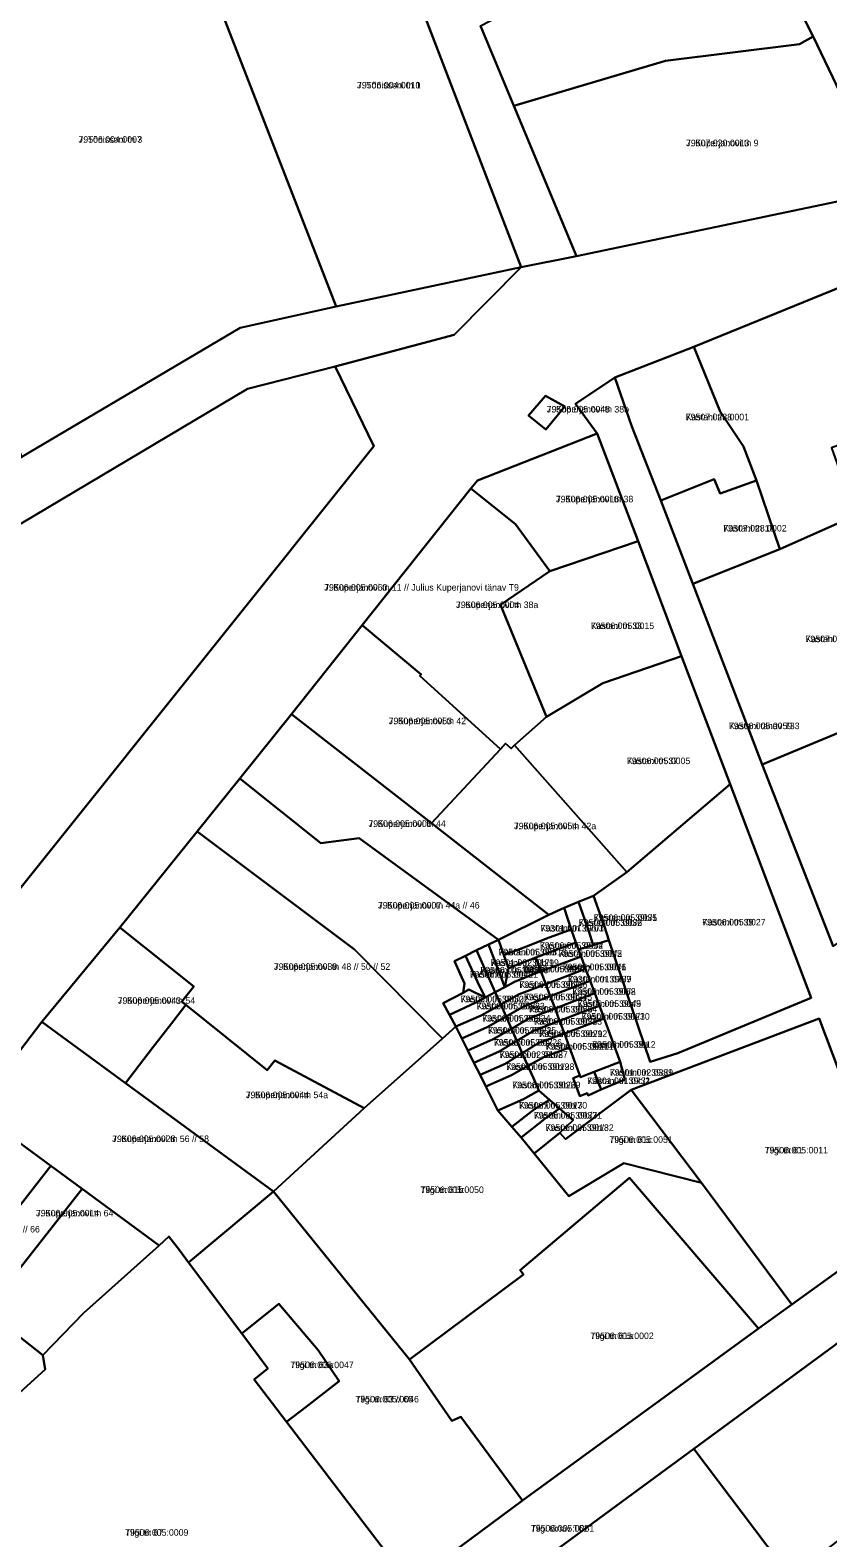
# Model space of a CAD drawing. Extents: x 643847 to 663718, y 6468443 to 6482775.
# Drawn here: x 658444.4 to 658627.1, y 6473561.4 to 6473906.7 of the extents above; entities that cross this region are included whole.
import ezdxf

# ---------------------------------------------------------------- set-up
doc = ezdxf.new("R2010")
doc.units = 0
for name, color, linetype in [('L_AADRESS', 7, 'Continuous'), ('PIIR', 7, 'Continuous'), ('TUNNUS', 7, 'Continuous')]:
    doc.layers.add(name, color=color, linetype=linetype)

msp = doc.modelspace()

# ---------------------------------------------------------------- linework, layer by layer
at = {"layer": 'PIIR'}
for points in [[(658396.47, 6473929.01), (658453.57, 6473950.02), (658464.8, 6473921.71), (658481.64, 6473927.93), (658514.46, 6473843.45), (658492.52, 6473838.53), (658442.52, 6473808.99)], [(658514.46, 6473843.45), (658481.64, 6473927.93), (658521.99, 6473943.34), (658556.86, 6473852.41)], [(658623.73, 6473905.28), (658620.61, 6473903.53), (658589.91, 6473899.71), (658555.17, 6473889.4), (658547.54, 6473907.72), (658577.92, 6473923.52), (658574.21, 6473930.88), (658578.22, 6473932.91), (658603.54, 6473945.51)], [(658569.49, 6473855), (658555.17, 6473889.4), (658589.91, 6473899.71), (658620.61, 6473903.53), (658623.73, 6473905.28), (658629.99, 6473892.25), (658630.37, 6473867.69)], [(658655.22, 6473858.17), (658661.35, 6473843.28), (658661.47, 6473823.32), (658627.94, 6473811.08), (658633.42, 6473795.57), (658616.06, 6473787.86), (658610.78, 6473803.62), (658607.8, 6473811.38), (658602.42, 6473819.41), (658596.39, 6473834.21)], [(658514.46, 6473843.45), (658556.86, 6473852.41), (658541.5, 6473836.96), (658514.26, 6473829.68), (658494.21, 6473824.54), (658442.37, 6473793.74), (658309.27, 6473712.35), (658290.82, 6473701.78), (658269.71, 6473689.61), (658259.77, 6473699.96), (658317.3, 6473733.98), (658330.24, 6473741.66), (658346.43, 6473751.28), (658357.25, 6473757.71), (658375.67, 6473768.82), (658393.18, 6473779.38), (658401.53, 6473784.59), (658429.28, 6473801.19), (658442.52, 6473808.99), (658492.52, 6473838.53)], [(658582.18, 6473815.98), (658578.29, 6473827.14), (658596.39, 6473834.21), (658602.42, 6473819.41), (658607.8, 6473811.38), (658610.78, 6473803.62), (658602.39, 6473800.61), (658601.09, 6473803.86), (658588.85, 6473799)], [(658309.19, 6473712.32), (658442.37, 6473793.74), (658494.21, 6473824.54), (658514.26, 6473829.68), (658523.11, 6473811.46), (658371.55, 6473622.02), (658368.25, 6473619.12), (658347.08, 6473627.77), (658364.22, 6473643.72), (658362.96, 6473653.65), (658354.81, 6473662.5)], [(658558.53, 6473818.45), (658562.4, 6473823), (658566.86, 6473820.56), (658562.49, 6473815.24)], [(658566.86, 6473820.56), (658562.4, 6473823), (658558.53, 6473818.45), (658562.49, 6473815.24)], [(658546.82, 6473803.59), (658574.27, 6473814.31), (658583.68, 6473789.66), (658563.41, 6473782.85), (658555.54, 6473793.61), (658545.36, 6473801.75)], [(658545.36, 6473801.75), (658555.54, 6473793.61), (658563.41, 6473782.85), (658552.1, 6473775.08), (658562.63, 6473749.45), (658555.34, 6473742.93), (658554.54, 6473742.18), (658553.26, 6473743.34), (658552.09, 6473742.04), (658533.62, 6473758.85), (658533.96, 6473759.15), (658520.46, 6473770.46)], [(658588.85, 6473799), (658601.09, 6473803.86), (658602.39, 6473800.61), (658610.78, 6473803.62), (658616.06, 6473787.86), (658596.19, 6473779.93)], [(658596.19, 6473779.93), (658616.06, 6473787.86), (658633.42, 6473795.57), (658644.31, 6473764.75), (658647.76, 6473757.12), (658631.47, 6473749.96), (658632.8, 6473747.15), (658612.05, 6473738.51)], [(658593.57, 6473763.37), (658575.55, 6473757.18), (658562.63, 6473749.45), (658552.1, 6473775.08), (658563.41, 6473782.85), (658583.68, 6473789.66)], [(658504.28, 6473750.06), (658520.46, 6473770.46), (658533.96, 6473759.15), (658533.62, 6473758.85), (658552.09, 6473742.04), (658536.29, 6473725.07)], [(658593.57, 6473763.37), (658604.75, 6473734.06), (658581.04, 6473713.86), (658555.34, 6473742.93), (658562.63, 6473749.45), (658575.55, 6473757.18)], [(658612.05, 6473738.51), (658632.8, 6473747.15), (658631.47, 6473749.96), (658647.76, 6473757.12), (658654.21, 6473741.78), (658658.92, 6473744.06), (658668.89, 6473726.02), (658628.32, 6473696.89)], [(658504.28, 6473750.06), (658536.29, 6473725.07), (658563.21, 6473704.07), (658551.63, 6473698.41), (658519.72, 6473721.68), (658511, 6473720.53), (658492.42, 6473735.35)], [(658552.09, 6473742.04), (658553.26, 6473743.34), (658554.54, 6473742.18), (658555.34, 6473742.93), (658581.04, 6473713.86), (658573.39, 6473708.44), (658570, 6473707.08), (658566.71, 6473705.74), (658563.21, 6473704.07), (658536.29, 6473725.07)], [(658492.42, 6473735.35), (658511, 6473720.53), (658519.72, 6473721.68), (658551.63, 6473698.41), (658549.38, 6473697.31), (658546.65, 6473695.98), (658544.12, 6473694.74), (658541.58, 6473693.5), (658543.91, 6473688.41), (658543.6, 6473686.23), (658538.99, 6473683.88), (658541.85, 6473678.5), (658538.84, 6473675.74), (658518.71, 6473696.18), (658482.63, 6473723.2)], [(658623.27, 6473685.11), (658592.7, 6473672.41), (658586.37, 6473670.45), (658576.96, 6473698.29), (658575.91, 6473701.41), (658573.39, 6473708.44), (658581.04, 6473713.86), (658604.75, 6473734.06)], [(658518.71, 6473696.18), (658538.84, 6473675.74), (658520.92, 6473659.81), (658500.42, 6473670.76), (658498.64, 6473668.51), (658480.06, 6473683.51), (658479.11, 6473684.28), (658481.87, 6473687.7), (658464.96, 6473701.22), (658482.63, 6473723.2)], [(658573.37, 6473697.19), (658572.34, 6473700.33), (658570, 6473707.08), (658573.39, 6473708.44), (658575.91, 6473701.41), (658576.96, 6473698.29)], [(658568.33, 6473700.77), (658562.67, 6473698.67), (658559.1, 6473697.22), (658552.91, 6473694.85), (658551.63, 6473698.41), (658563.21, 6473704.07), (658566.71, 6473705.74)], [(658569.99, 6473696.17), (658569.39, 6473697.79), (658568.84, 6473699.26), (658568.33, 6473700.77), (658566.71, 6473705.74), (658570, 6473707.08), (658572.34, 6473700.33), (658573.37, 6473697.19)], [(658447.04, 6473679.62), (658464.96, 6473701.22), (658481.87, 6473687.7), (658479.11, 6473684.28), (658480.06, 6473683.51), (658477.27, 6473679.9), (658472.42, 6473673.65), (658466.2, 6473665.58)], [(658553.96, 6473691.89), (658553.08, 6473687.54), (658551.82, 6473690.95), (658549.38, 6473697.31), (658551.63, 6473698.41), (658552.91, 6473694.85)], [(658568.33, 6473700.77), (658568.84, 6473699.26), (658569.39, 6473697.79), (658563.85, 6473695.71), (658560.18, 6473694.33), (658553.96, 6473691.89), (658552.91, 6473694.85), (658559.1, 6473697.22), (658562.67, 6473698.67)], [(658569.39, 6473697.79), (658569.99, 6473696.17), (658570.57, 6473694.59), (658567.31, 6473693.34), (658561.37, 6473691.17), (658560.18, 6473694.33), (658563.85, 6473695.71)], [(658548.61, 6473685.17), (658544.84, 6473686.98), (658543.6, 6473686.23), (658543.91, 6473688.41), (658541.58, 6473693.5), (658544.12, 6473694.74), (658546.82, 6473688.74)], [(658550.91, 6473686.39), (658548.61, 6473685.17), (658546.82, 6473688.74), (658544.12, 6473694.74), (658546.65, 6473695.98), (658549.37, 6473689.85)], [(658551.82, 6473690.95), (658553.08, 6473687.54), (658550.91, 6473686.39), (658549.37, 6473689.85), (658546.65, 6473695.98), (658549.38, 6473697.31)], [(658553.08, 6473687.54), (658553.96, 6473691.89), (658560.18, 6473694.33), (658561.37, 6473691.17), (658555.29, 6473688.72)], [(658571.62, 6473691.76), (658568.43, 6473690.55), (658562.47, 6473688.25), (658561.37, 6473691.17), (658567.31, 6473693.34), (658570.57, 6473694.59)], [(658556.39, 6473685.95), (658552.16, 6473683.56), (658550.91, 6473686.39), (658553.08, 6473687.54), (658555.29, 6473688.72), (658561.37, 6473691.17), (658562.47, 6473688.25)], [(658569.47, 6473687.74), (658563.52, 6473685.47), (658562.47, 6473688.25), (658568.43, 6473690.55), (658571.62, 6473691.76), (658572.64, 6473688.96)], [(658548.61, 6473685.17), (658546.31, 6473683.96), (658540.42, 6473681.18), (658538.99, 6473683.88), (658543.6, 6473686.23), (658544.84, 6473686.98)], [(658552.16, 6473683.56), (658556.39, 6473685.95), (658562.47, 6473688.25), (658563.52, 6473685.47), (658557.51, 6473683.16), (658553.38, 6473680.81)], [(658572.64, 6473688.96), (658573.71, 6473686.16), (658570.54, 6473684.93), (658564.6, 6473682.64), (658563.52, 6473685.47), (658569.47, 6473687.74)], [(658550.91, 6473686.39), (658552.16, 6473683.56), (658547.7, 6473681.04), (658541.85, 6473678.5), (658540.42, 6473681.18), (658546.31, 6473683.96), (658548.61, 6473685.17)], [(658553.38, 6473680.81), (658549.05, 6473678.34), (658543.24, 6473675.76), (658541.85, 6473678.5), (658547.7, 6473681.04), (658552.16, 6473683.56)], [(658554.61, 6473678.02), (658553.38, 6473680.81), (658557.51, 6473683.16), (658563.52, 6473685.47), (658564.6, 6473682.64), (658558.59, 6473680.33)], [(658573.71, 6473686.16), (658574.78, 6473683.26), (658571.57, 6473682.11), (658565.65, 6473679.84), (658564.6, 6473682.64), (658570.54, 6473684.93)], [(658466.2, 6473665.58), (658472.42, 6473673.65), (658477.27, 6473679.9), (658480.06, 6473683.51), (658498.64, 6473668.51), (658500.42, 6473670.76), (658520.92, 6473659.81), (658500.14, 6473640.7)], [(658554.61, 6473678.02), (658550.44, 6473675.59), (658544.62, 6473673), (658543.24, 6473675.76), (658549.05, 6473678.34), (658553.38, 6473680.81)], [(658554.61, 6473678.02), (658558.59, 6473680.33), (658564.6, 6473682.64), (658565.65, 6473679.84), (658559.71, 6473677.55), (658555.85, 6473675.24)], [(658575.85, 6473680.39), (658566.75, 6473676.92), (658565.65, 6473679.84), (658571.57, 6473682.11), (658574.78, 6473683.26)], [(658579.54, 6473670.43), (658573.58, 6473668.13), (658570.44, 6473666.95), (658567.94, 6473673.73), (658566.75, 6473676.92), (658575.85, 6473680.39)], [(658618.85, 6473614.88), (658598.16, 6473642.75), (658582.04, 6473664.04), (658625.07, 6473680.36), (658643.21, 6473632.41)], [(658447.04, 6473679.62), (658466.2, 6473665.58), (658500.14, 6473640.7), (658488.06, 6473630.64), (658480.69, 6473624.5), (658478.6, 6473627.29), (658476.14, 6473630.41), (658473.93, 6473628.35), (658456.3, 6473641.31), (658449.13, 6473646.59), (658431.65, 6473659.45)], [(658618.85, 6473614.88), (658611.19, 6473609.32), (658581.65, 6473643.87), (658556.63, 6473622.72), (658557.35, 6473621.7), (658531.28, 6473602.28), (658500.14, 6473640.7), (658520.92, 6473659.81), (658538.84, 6473675.74), (658541.85, 6473678.5), (658543.24, 6473675.76), (658544.62, 6473673), (658546.01, 6473670.24), (658547.43, 6473667.42), (658548.77, 6473664.76), (658550.16, 6473662.01), (658551.54, 6473659.27), (658554.74, 6473655.57), (658556.83, 6473653.14), (658559.85, 6473649.43), (658567.77, 6473639.7), (658580.39, 6473647.19), (658598.16, 6473642.75)], [(658550.44, 6473675.59), (658554.61, 6473678.02), (658555.85, 6473675.24), (658551.79, 6473672.81), (658546.01, 6473670.24), (658544.62, 6473673)], [(658560.88, 6473674.75), (658557.11, 6473672.4), (658555.85, 6473675.24), (658559.71, 6473677.55), (658565.65, 6473679.84), (658566.75, 6473676.92)], [(658562.18, 6473671.61), (658558.4, 6473669.49), (658557.11, 6473672.4), (658560.88, 6473674.75), (658566.75, 6473676.92), (658567.94, 6473673.73)], [(658551.79, 6473672.81), (658555.85, 6473675.24), (658557.11, 6473672.4), (658553.22, 6473669.99), (658547.43, 6473667.42), (658546.01, 6473670.24)], [(658553.22, 6473669.99), (658557.11, 6473672.4), (658558.4, 6473669.49), (658554.61, 6473667.36), (658548.77, 6473664.76), (658547.43, 6473667.42)], [(658573.58, 6473668.13), (658579.54, 6473670.43), (658580.6, 6473666.39), (658575.21, 6473664.07)], [(658554.61, 6473667.36), (658558.4, 6473669.49), (658559.64, 6473666.69), (658560.88, 6473663.87), (658557.37, 6473661.86), (658551.54, 6473659.27), (658550.16, 6473662.01), (658548.77, 6473664.76)], [(658575.21, 6473664.07), (658572.17, 6473662.76), (658571.97, 6473663.24), (658570.28, 6473662.55), (658568.74, 6473666.69), (658570.32, 6473667.28), (658570.44, 6473666.95), (658573.58, 6473668.13)], [(658563.37, 6473661.74), (658559.93, 6473659.59), (658554.74, 6473655.57), (658551.54, 6473659.27), (658557.37, 6473661.86), (658560.88, 6473663.87)], [(658567.77, 6473639.7), (658559.85, 6473649.43), (658565.74, 6473654.19), (658566.97, 6473652.74), (658582.04, 6473664.04), (658598.16, 6473642.75), (658580.39, 6473647.19)], [(658447.29, 6473603.25), (658410.3, 6473632.41), (658431.65, 6473659.45), (658449.13, 6473646.59), (658435.15, 6473628.73), (658442.22, 6473623.34), (658456.3, 6473641.31), (658473.93, 6473628.35), (658456.64, 6473612.9)], [(658565.64, 6473659.78), (658562.25, 6473657.39), (658556.83, 6473653.14), (658554.74, 6473655.57), (658559.93, 6473659.59), (658563.37, 6473661.74)], [(658568.75, 6473657.11), (658565.74, 6473654.19), (658559.85, 6473649.43), (658556.83, 6473653.14), (658562.25, 6473657.39), (658565.64, 6473659.78)], [(658449.13, 6473646.59), (658456.3, 6473641.31), (658442.22, 6473623.34), (658435.15, 6473628.73)], [(658557.16, 6473569.99), (658543.04, 6473589.14), (658540.97, 6473588.23), (658531.28, 6473602.28), (658557.35, 6473621.7), (658556.63, 6473622.72), (658581.65, 6473643.87), (658611.19, 6473609.32)], [(658618.85, 6473614.88), (658643.21, 6473632.41), (658650.48, 6473639.87), (658656.84, 6473626.22), (658646.06, 6473618.28), (658632.45, 6473608.26), (658596.39, 6473581.8), (658546.58, 6473545.17), (658517.84, 6473523.87), (658500.37, 6473510.91), (658466.51, 6473485.81), (658455.5, 6473494.46), (658486.16, 6473517.32), (658531.46, 6473550.91), (658557.16, 6473569.99), (658611.19, 6473609.32)], [(658557.16, 6473569.99), (658531.46, 6473550.91), (658503.12, 6473587.99), (658507.61, 6473591.43), (658515.13, 6473597.31), (658510.36, 6473604.43), (658501.33, 6473615.04), (658492.87, 6473608.18), (658480.69, 6473624.5), (658488.06, 6473630.64), (658500.14, 6473640.7), (658531.28, 6473602.28), (658540.97, 6473588.23), (658543.04, 6473589.14)], [(658410.3, 6473632.41), (658447.29, 6473603.25), (658447.86, 6473599.97), (658431.91, 6473585.5), (658400.67, 6473620.09)], [(658486.16, 6473517.32), (658455.5, 6473494.46), (658449.11, 6473498.62), (658400.82, 6473552.42), (658413.74, 6473568.97), (658431.91, 6473585.5), (658447.86, 6473599.97), (658447.29, 6473603.25), (658456.64, 6473612.9), (658473.93, 6473628.35), (658476.14, 6473630.41), (658478.6, 6473627.29), (658480.69, 6473624.5), (658492.87, 6473608.18), (658498.85, 6473600.17), (658495.69, 6473597.71), (658503.12, 6473587.99), (658531.46, 6473550.91)], [(658632.45, 6473608.26), (658646.06, 6473618.28), (658649.95, 6473617.45), (658657.82, 6473598.76), (658649.89, 6473595.34), (658641.49, 6473593.03), (658649.09, 6473573.29), (658642.98, 6473571.07), (658618.51, 6473552.48), (658596.39, 6473581.8)], [(658515.13, 6473597.31), (658507.61, 6473591.43), (658503.12, 6473587.99), (658495.69, 6473597.71), (658498.85, 6473600.17), (658492.87, 6473608.18), (658501.33, 6473615.04), (658510.36, 6473604.43)], [(658561.91, 6473523.92), (658546.58, 6473545.17), (658596.39, 6473581.8), (658618.51, 6473552.48), (658630.93, 6473536.03), (658636.59, 6473528.68), (658639.82, 6473523.94), (658646.92, 6473508.09), (658654.52, 6473491.09), (658633, 6473482.29), (658612.47, 6473473.9), (658612.19, 6473474.52), (658605.87, 6473488.59), (658592.12, 6473481.4), (658584.09, 6473493.04), (658618.72, 6473518.48), (658593.22, 6473553.32), (658579.74, 6473543.31), (658578.41, 6473536.32)]]:
    msp.add_lwpolyline(points, close=True, dxfattribs=at)
for points in [[(658547.54, 6473907.72), (658555.17, 6473889.4), (658569.49, 6473855), (658556.86, 6473852.41), (658521.99, 6473943.34)], [(658627.53, 6473921.76), (658652.44, 6473872.29), (658630.37, 6473867.69), (658629.99, 6473892.25), (658623.73, 6473905.28), (658603.54, 6473945.51)], [(658371.55, 6473622.02), (658523.11, 6473811.46), (658514.26, 6473829.68), (658541.5, 6473836.96), (658556.86, 6473852.41), (658569.49, 6473855), (658630.37, 6473867.69), (658652.44, 6473872.29), (658655.22, 6473858.17), (658596.39, 6473834.21), (658578.29, 6473827.14), (658569.26, 6473821.15), (658574.27, 6473814.31), (658546.82, 6473803.59), (658545.36, 6473801.75), (658520.46, 6473770.46), (658504.28, 6473750.06), (658492.42, 6473735.35), (658482.63, 6473723.2), (658464.96, 6473701.22), (658447.04, 6473679.62), (658431.65, 6473659.45)], [(658643.21, 6473632.41), (658625.07, 6473680.36), (658582.04, 6473664.04), (658566.97, 6473652.74), (658565.74, 6473654.19), (658568.75, 6473657.11), (658565.64, 6473659.78), (658563.37, 6473661.74), (658560.88, 6473663.87), (658559.64, 6473666.69), (658558.4, 6473669.49), (658562.18, 6473671.61), (658567.94, 6473673.73), (658570.32, 6473667.28), (658568.74, 6473666.69), (658570.28, 6473662.55), (658571.97, 6473663.24), (658572.17, 6473662.76), (658575.21, 6473664.07), (658580.6, 6473666.39), (658579.54, 6473670.43), (658575.85, 6473680.39), (658574.78, 6473683.26), (658573.71, 6473686.16), (658572.64, 6473688.96), (658571.62, 6473691.76), (658570.57, 6473694.59), (658569.99, 6473696.17), (658573.37, 6473697.19), (658576.96, 6473698.29), (658586.37, 6473670.45), (658592.7, 6473672.41), (658623.27, 6473685.11), (658604.75, 6473734.06), (658593.57, 6473763.37), (658583.68, 6473789.66), (658574.27, 6473814.31), (658569.26, 6473821.15), (658578.29, 6473827.14), (658582.18, 6473815.98), (658588.85, 6473799), (658596.19, 6473779.93), (658612.05, 6473738.51), (658628.32, 6473696.89)]]:
    msp.add_lwpolyline(points, dxfattribs=at)

# ---------------------------------------------------------------- texts
at = {"layer": 'L_AADRESS'}
for s, p in [('J. Tõnissoni tn 1', (658519.25, 6473893.38)), ('J. Tõnissoni tn 3', (658455.46, 6473880.94)), ('J. Kuperjanovi tn 9', (658594.6, 6473880.14)), ('J. Kuperjanovi tn 38b', (658562.7, 6473819.16)), ('Kastani tn 8', (658594.54, 6473817.37)), ('J. Kuperjanovi tn 38', (658564.8, 6473798.58)), ('Kastani tn 10', (658603.15, 6473791.9)), ('J. Kuperjanovi tn 11 // Julius Kuperjanovi tänav T9', (658511.73, 6473778.35)), ('J. Kuperjanovi tn 38a', (658541.93, 6473774.36)), ('Kastani tn 33', (658572.81, 6473769.55)), ('Kastani tn 12', (658621.97, 6473766.56)), ('J. Kuperjanovi tn 42', (658526.51, 6473747.77)), ('Kastani tänav T33', (658604.44, 6473746.63)), ('Kastani tn 37', (658581.08, 6473738.62)), ('J. Kuperjanovi tn 44', (658521.86, 6473724.24)), ('J. Kuperjanovi tn 42a', (658555.19, 6473723.71)), ('J. Kuperjanovi tn 44a // 46', (658524.03, 6473705.54)), ('Kastani tn 39b/1', (658573.48, 6473702.71)), ('Kastani tn 39b/3', (658561.27, 6473700.29)), ('Kastani tn 39b/2', (658570.04, 6473701.57)), ('Kastani tn 39', (658598.33, 6473701.67)), ('Kastani tn 39b/4', (658561.14, 6473696.33)), ('Kastani tn 39b/19', (658549.86, 6473692.39)), ('Kastani tn 39b/18', (658551.67, 6473694.82)), ('Kastani tn 39b/5', (658565.43, 6473694.48)), ('J. Kuperjanovi tn 48 // 50 // 52', (658500.21, 6473691.5)), ('Kastani tn 39b/21', (658545.09, 6473689.72)), ('Kastani tn 39b/20', (658547.51, 6473690.69)), ('Kastani tn 39b/17', (658557.28, 6473690.93)), ('Kastani tn 39b/6', (658566.39, 6473691.42)), ('Kastani tn 39b/16', (658556.44, 6473687.37)), ('Kastani tn 39b/7', (658567.58, 6473688.62)), ('Kastani tn 39b/8', (658568.58, 6473685.8)), ('J. Kuperjanovi tn 54', (658464.45, 6473683.73)), ('Kastani tn 39b/22', (658542.96, 6473684.08)), ('Kastani tn 39b/23', (658546.64, 6473682.45)), ('Kastani tn 39b/15', (658557.48, 6473684.53)), ('Kastani tn 39b/9', (658569.79, 6473683)), ('Kastani tn 39b/24', (658547.94, 6473679.66)), ('Kastani tn 39b/14', (658558.65, 6473681.74)), ('Kastani tn 39b/13', (658559.76, 6473678.94)), ('Kastani tn 39b/10', (658570.68, 6473680.09)), ('Kastani tn 39b/25', (658549.26, 6473676.9)), ('Kastani tn 39b/12', (658560.95, 6473676.12)), ('Kastani tn 39b/26', (658550.58, 6473674.13)), ('Kastani tn 39b/11', (658562.46, 6473673.21)), ('Kastani tn 39a', (658573.14, 6473673.66)), ('Kastani tn 39b/27', (658551.92, 6473671.33)), ('Kastani tn 39b/28', (658553.41, 6473668.58)), ('Kastani tn 39c/2', (658571.97, 6473665.34)), ('Kastani tn 39c/1', (658577.15, 6473667.25)), ('J. Kuperjanovi tn 54a', (658493.78, 6473662.11)), ('Kastani tn 39b/29', (658554.81, 6473664.38)), ('Kastani tn 39b/30', (658556.35, 6473659.72)), ('Kastani tn 39b/31', (658559.74, 6473657.44)), ('Kastani tn 39b/32', (658562.43, 6473654.61)), ('J. Kuperjanovi tn 56 // 58', (658463.17, 6473652.06)), ('Tiigi tn 61c', (658577.06, 6473651.87)), ('Tiigi tn 61', (658612.62, 6473649.45)), ('Tiigi tn 61b', (658533.8, 6473640.39)), ('J. Kuperjanovi tn 64', (658445.72, 6473635.03)), ('J. Kuperjanovi tn 62 // 66', (658424.42, 6473631.35)), ('Tiigi tn 61a', (658572.71, 6473606.93)), ('Tiigi tn 63a', (658504, 6473600.28)), ('Tiigi tn 63 // 65', (658518.92, 6473592.42)), ('Tiigi tn 67', (658466.14, 6473561.89)), ('Tiigi tänav T61', (658559.07, 6473562.84))]:
    msp.add_text(s, height=1.5, dxfattribs=at).set_placement(p)
at = {"layer": 'TUNNUS'}
for s, p in [('79506:004:0010', (658519.25, 6473893.38)), ('79506:004:0007', (658455.46, 6473880.94)), ('79507:020:0013', (658594.6, 6473880.14)), ('79506:005:0048', (658562.7, 6473819.16)), ('79507:028:0001', (658594.54, 6473817.37)), ('79506:005:0016', (658564.8, 6473798.58)), ('79507:028:0002', (658603.15, 6473791.9)), ('79506:005:0060', (658511.73, 6473778.35)), ('79506:005:0004', (658541.93, 6473774.36)), ('79506:005:0015', (658572.81, 6473769.55)), ('79507:028:0008', (658621.97, 6473766.56)), ('79506:005:0053', (658526.51, 6473747.77)), ('79506:005:0059', (658604.44, 6473746.63)), ('79506:005:0005', (658581.08, 6473738.62)), ('79506:005:0006', (658521.86, 6473724.24)), ('79506:005:0054', (658555.19, 6473723.71)), ('79506:005:0007', (658524.03, 6473705.54)), ('79301:001:0701', (658561.27, 6473700.29)), ('79506:005:0036', (658570.04, 6473701.57)), ('79506:005:0035', (658573.48, 6473702.71)), ('79506:005:0027', (658598.33, 6473701.67)), ('79506:005:0052', (658561.14, 6473696.33)), ('79501:002:0129', (658549.86, 6473692.39)), ('79506:005:0031', (658551.67, 6473694.82)), ('79506:005:0042', (658565.43, 6473694.48)), ('79506:005:0039', (658500.21, 6473691.5)), ('79506:005:0049', (658545.09, 6473689.72)), ('79506:005:0055', (658547.51, 6473690.69)), ('79506:005:0057', (658557.28, 6473690.93)), ('79506:005:0041', (658566.39, 6473691.42)), ('79506:005:0025', (658556.44, 6473687.37)), ('79301:001:0789', (658567.58, 6473688.62)), ('79506:005:0062', (658568.58, 6473685.8)), ('79506:005:0043', (658464.45, 6473683.73)), ('79506:005:0030', (658542.96, 6473684.08)), ('79506:005:0058', (658546.64, 6473682.45)), ('79506:005:0024', (658557.48, 6473684.53)), ('79506:005:0045', (658569.79, 6473683)), ('79506:005:0032', (658547.94, 6473679.66)), ('79506:005:0056', (658558.65, 6473681.74)), ('79506:005:0038', (658559.76, 6473678.94)), ('79506:005:0023', (658570.68, 6473680.09)), ('79506:005:0021', (658549.26, 6473676.9)), ('79506:005:0029', (658560.95, 6473676.12)), ('79506:005:0022', (658550.58, 6473674.13)), ('79506:005:0020', (658562.46, 6473673.21)), ('79506:005:0012', (658573.14, 6473673.66)), ('79501:002:0108', (658551.92, 6473671.33)), ('79506:005:0019', (658553.41, 6473668.58)), ('79301:001:0731', (658571.97, 6473665.34)), ('79501:002:0389', (658577.15, 6473667.25)), ('79506:005:0044', (658493.78, 6473662.11)), ('79506:005:0026', (658554.81, 6473664.38)), ('79506:005:0017', (658556.35, 6473659.72)), ('79506:005:0037', (658559.74, 6473657.44)), ('79506:005:0018', (658562.43, 6473654.61)), ('79506:005:0028', (658463.17, 6473652.06)), ('79506:005:0051', (658577.06, 6473651.87)), ('79506:005:0011', (658612.62, 6473649.45)), ('79506:005:0050', (658533.8, 6473640.39)), ('79506:005:0014', (658445.72, 6473635.03)), ('79506:005:0002', (658572.71, 6473606.93)), ('79506:005:0047', (658504, 6473600.28)), ('79506:005:0046', (658518.92, 6473592.42)), ('79506:005:0009', (658466.14, 6473561.89)), ('79506:005:0061', (658559.07, 6473562.84))]:
    msp.add_text(s, height=1.5, dxfattribs=at).set_placement(p)

doc.saveas('drawing.dxf')
